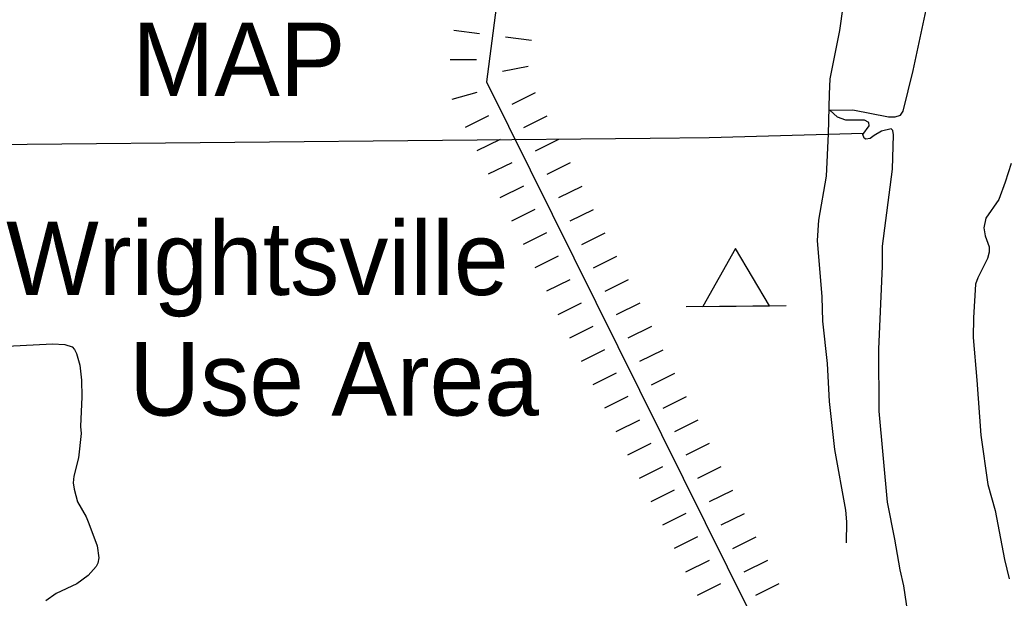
# Model space of a CAD drawing. Extents: x -19 to 366, y -4 to 359.
# Drawn here: x 160.423 to 161.496, y 179.523 to 180.152 of the extents above; entities that cross this region are included whole.
import ezdxf

# ---------------------------------------------------------------- set-up
doc = ezdxf.new("R2010")
doc.units = 0
for name, color, linetype in [('60', 7, 'Continuous'), ('Level 19', 7, 'Continuous'), ('R_Border Notes', 7, 'Continuous'), ('R_Border Prem', 7, 'Continuous'), ('R_Proposed Const Limits', 7, 'Continuous'), ('R_Temp Easement', 7, 'Continuous'), ('Sheet Fence', 7, 'Continuous')]:
    doc.layers.add(name, color=color, linetype=linetype)

msp = doc.modelspace()

# ---------------------------------------------------------------- linework, layer by layer
at = {"layer": '60'}
msp.add_line((161.1481, 179.8404), (161.2568, 179.8415), dxfattribs=at)
msp.add_lwpolyline([(161.1662, 179.8406), (161.2387, 179.8413), (161.2018, 179.9037)], close=True, dxfattribs=at)
at = {"layer": 'Level 19'}
msp.add_lwpolyline([(161.3412, 180.0285), (161.1732, 180.024), (161.1089, 180.0234), (160.2044, 180.0145)], dxfattribs=at)
at = {"layer": 'R_Border Prem'}
for points in [[(161.3755, 180.0467), (161.3813, 180.0487), (161.3841, 180.0531), (161.395, 180.0972), (161.4091, 180.1631), (161.4167, 180.1949), (161.4268, 180.2271), (161.4526, 180.2948), (161.468, 180.3318), (161.4798, 180.3651), (161.4932, 180.3996), (161.5138, 180.4433)], [(161.3918, 179.4899), (161.3849, 179.5365), (161.3809, 179.5538), (161.3753, 179.5873), (161.3672, 179.6277), (161.3582, 179.7266), (161.3579, 179.794), (161.3617, 179.8842), (161.3618, 179.9062), (161.3725, 179.9899), (161.3738, 180.0271), (161.373, 180.0321), (161.3711, 180.0336), (161.3607, 180.0312), (161.3527, 180.0266), (161.3482, 180.0233), (161.3437, 180.0225), (161.3416, 180.0236), (161.3404, 180.0274), (161.3471, 180.0369), (161.3467, 180.0405), (161.3423, 180.0432), (161.33, 180.0432), (161.3219, 180.043), (161.3127, 180.0463), (161.3045, 180.054), (161.3295, 180.0544), (161.3681, 180.0468), (161.3755, 180.0467)], [(161.5019, 179.9961), (161.4951, 179.9758), (161.4885, 179.9567), (161.4741, 179.9366), (161.4721, 179.9262), (161.4735, 179.9174), (161.4778, 179.9053), (161.4779, 179.8996), (161.4759, 179.8926)], [(161.4759, 179.8926), (161.4653, 179.8716), (161.4631, 179.8647), (161.4607, 179.828), (161.4603, 179.8068), (161.4642, 179.7601), (161.4687, 179.7003), (161.4762, 179.6468), (161.4843, 179.6184), (161.4944, 179.5652), (161.4997, 179.5441)]]:
    msp.add_lwpolyline(points, dxfattribs=at)
at = {"layer": 'R_Proposed Const Limits'}
for p, q in [((160.8952, 180.1411), (160.9233, 180.1375)), ((160.9515, 180.1338), (160.9797, 180.1301)), ((160.8913, 180.1093), (160.9197, 180.1093)), ((160.9482, 180.0964), (160.976, 180.102)), ((160.8933, 180.066), (160.9207, 180.0735)), ((160.9588, 180.0607), (160.9842, 180.0733)), ((160.9079, 180.0354), (160.9333, 180.0481)), ((160.9714, 180.0353), (160.9968, 180.0479)), ((160.9205, 180.01), (160.9459, 180.0226)), ((160.984, 180.0098), (161.0095, 180.0224)), ((160.984, 180.0098), (161.0095, 180.0224)), ((160.9331, 179.9846), (160.9586, 179.9972)), ((160.9331, 179.9846), (160.9586, 179.9972)), ((160.9966, 179.9844), (161.0221, 179.997)), ((160.9457, 179.9591), (160.9712, 179.9717)), ((161.0093, 179.9589), (161.0347, 179.9715)), ((160.9584, 179.9337), (160.9838, 179.9463)), ((161.0219, 179.9335), (161.0473, 179.9461)), ((161.0219, 179.9335), (161.0473, 179.9461)), ((160.971, 179.9082), (160.9965, 179.9208)), ((160.971, 179.9082), (160.9965, 179.9208)), ((161.0345, 179.908), (161.06, 179.9207)), ((160.9836, 179.8828), (161.0091, 179.8954)), ((161.0472, 179.8826), (161.0726, 179.8952)), ((160.9963, 179.8573), (161.0217, 179.8699)), ((161.0598, 179.8571), (161.0852, 179.8698)), ((161.0598, 179.8571), (161.0852, 179.8698)), ((161.0089, 179.8319), (161.0343, 179.8445)), ((161.0089, 179.8319), (161.0343, 179.8445)), ((161.0724, 179.8317), (161.0979, 179.8443)), ((161.0215, 179.8064), (161.047, 179.8191)), ((161.085, 179.8062), (161.1105, 179.8189)), ((161.0342, 179.781), (161.0596, 179.7936)), ((161.0977, 179.7808), (161.1231, 179.7934)), ((161.0977, 179.7808), (161.1231, 179.7934)), ((161.0468, 179.7555), (161.0722, 179.7682)), ((161.0468, 179.7555), (161.0722, 179.7682)), ((161.1103, 179.7553), (161.1358, 179.768)), ((161.0594, 179.7301), (161.0849, 179.7427)), ((161.1229, 179.7299), (161.1484, 179.7425)), ((161.072, 179.7046), (161.0975, 179.7173)), ((161.1356, 179.7044), (161.161, 179.7171)), ((161.1356, 179.7044), (161.161, 179.7171)), ((161.0847, 179.6792), (161.1101, 179.6918)), ((161.0847, 179.6792), (161.1101, 179.6918)), ((161.1482, 179.679), (161.1736, 179.6916)), ((161.0973, 179.6537), (161.1227, 179.6664)), ((161.1608, 179.6535), (161.1863, 179.6662)), ((161.1099, 179.6283), (161.1354, 179.6409)), ((161.1735, 179.6281), (161.1989, 179.6407)), ((161.1735, 179.6281), (161.1989, 179.6407)), ((161.1226, 179.6028), (161.148, 179.6155)), ((161.1226, 179.6028), (161.148, 179.6155)), ((161.1861, 179.6027), (161.2115, 179.6153)), ((161.1352, 179.5774), (161.1606, 179.59)), ((161.1987, 179.5772), (161.2242, 179.5898)), ((161.1478, 179.5519), (161.1733, 179.5646)), ((161.2113, 179.5518), (161.2368, 179.5644)), ((161.2113, 179.5518), (161.2368, 179.5644)), ((161.1604, 179.5265), (161.1859, 179.5391)), ((161.1604, 179.5265), (161.1859, 179.5391)), ((161.224, 179.5263), (161.2494, 179.5389))]:
    msp.add_line(p, q, dxfattribs=at)
msp.add_lwpolyline([(161.1797, 183.13), (161.4469, 182.5164), (161.4257, 182.3419), (161.3527, 182.0396), (161.115, 181.5024), (160.9309, 180.085), (161.4068, 179.126)], dxfattribs=at)
at = {"layer": 'R_Temp Easement'}
for points in [[(161.3218, 180.1901), (161.3149, 180.1409), (161.3045, 180.088), (161.3035, 180.0713), (161.3025, 180.0283), (161.3003, 179.9822), (161.2919, 179.9344), (161.2906, 179.9124), (161.2957, 179.8509), (161.2963, 179.8245), (161.3014, 179.7784), (161.3037, 179.7372), (161.3094, 179.6849), (161.3216, 179.6189), (161.3225, 179.606)], [(160.3945, 179.7964), (160.4586, 179.7997), (160.4717, 179.7991), (160.4799, 179.7967), (160.4825, 179.7937), (160.4847, 179.7892), (160.4882, 179.7767), (160.4899, 179.7602), (160.4905, 179.7421), (160.4889, 179.71), (160.4896, 179.7024), (160.4866, 179.6756), (160.4815, 179.656), (160.4811, 179.6486), (160.4819, 179.6416), (160.4858, 179.6278), (160.4949, 179.6117), (160.498, 179.6042)], [(160.498, 179.6042), (160.507, 179.5799), (160.509, 179.567), (160.5078, 179.561), (160.5061, 179.5577), (160.4971, 179.5479), (160.4849, 179.5385), (160.4624, 179.5282), (160.4511, 179.5201)], [(161.3225, 179.606), (161.3222, 179.5834)]]:
    msp.add_lwpolyline(points, dxfattribs=at)
at = {"layer": 'Sheet Fence'}
for points in [[(168.7902, 2.2442), (168.5607, 10.8615), (168.3304, 19.479), (168.0993, 28.0965), (167.8673, 36.7142), (167.6346, 45.3321), (167.4011, 53.95), (167.1668, 62.5681), (166.9316, 71.1863), (166.6957, 79.8047), (166.459, 88.4232), (166.2215, 97.0418), (165.9832, 105.6605), (165.7441, 114.2794), (165.5043, 122.8984), (165.2636, 131.5176), (165.0221, 140.1368), (164.7799, 148.7563), (164.5369, 157.3758), (164.2931, 165.9955), (164.0485, 174.6153), (163.8031, 183.2352), (163.5569, 191.8553), (163.31, 200.4755), (163.0623, 209.0959), (162.8138, 217.7164), (162.5645, 226.337), (162.3145, 234.9577), (162.0637, 243.5786), (161.8121, 252.1997), (161.5597, 260.8208), (161.3066, 269.4421), (161.0527, 278.0636), (160.798, 286.6851), (160.5426, 295.3068), (160.2864, 303.9287), (160.0294, 312.5507), (159.7717, 321.1728), (159.5132, 329.7951), (159.2539, 338.4175), (158.9939, 347.04)], [(161.4532, 2.0533), (161.2336, 10.6702), (161.0133, 19.2873), (160.7922, 27.9044), (160.5704, 36.5217), (160.3478, 45.1392), (160.1245, 53.7568), (159.9003, 62.3745), (159.6754, 70.9923), (159.4498, 79.6103), (159.2234, 88.2284), (158.9962, 96.8466), (158.7683, 105.465), (158.5396, 114.0835), (158.3102, 122.7022), (158.08, 131.321), (157.849, 139.9399), (157.6173, 148.559), (157.3849, 157.1782), (157.1517, 165.7975), (156.9177, 174.417), (156.683, 183.0366), (156.511, 189.3363)], [(0, 172.2839), (7.1335, 172.2883), (14.267, 172.3015), (21.4005, 172.3236), (28.5339, 172.3544), (35.6673, 172.3941), (42.8006, 172.4426), (49.9339, 172.4999), (57.0671, 172.566), (64.2002, 172.6409), (71.3332, 172.7246), (78.4661, 172.8172), (85.5989, 172.9186), (92.7315, 173.0287), (99.8641, 173.1477), (106.9964, 173.2755), (114.1286, 173.4122), (121.2606, 173.5576), (128.3925, 173.7119), (135.5241, 173.8749), (142.6555, 174.0468), (149.7867, 174.2275), (156.9177, 174.417), (164.0485, 174.6153), (171.179, 174.8224), (178.3092, 175.0383), (185.4392, 175.2631), (192.5688, 175.4966), (199.6982, 175.739), (206.8273, 175.9902), (213.9561, 176.2502), (221.0845, 176.5189), (228.2126, 176.7965), (235.3404, 177.083), (242.4677, 177.3782), (249.5948, 177.6822), (256.7214, 177.995), (263.8476, 178.3167), (270.9735, 178.6471), (278.0989, 178.9863), (285.2239, 179.3344), (292.3485, 179.6912), (299.4726, 180.0569), (306.5963, 180.4314), (313.7195, 180.8146), (320.8422, 181.2067), (327.9644, 181.6076), (335.0862, 182.0172), (342.2074, 182.4357)]]:
    msp.add_spline(points, degree=3, dxfattribs=at)

# ---------------------------------------------------------------- texts
at = {"layer": 'Level 19'}
msp.add_text('MAP', height=0.08, dxfattribs=at).set_placement((160.5454, 180.0694))
at = {"layer": 'R_Border Notes'}
for s, p in [('Wrightsville', (160.4079, 179.8529)), ('Use Area', (160.5419, 179.7218))]:
    msp.add_text(s, height=0.08, dxfattribs=at).set_placement(p)

doc.saveas('drawing.dxf')
